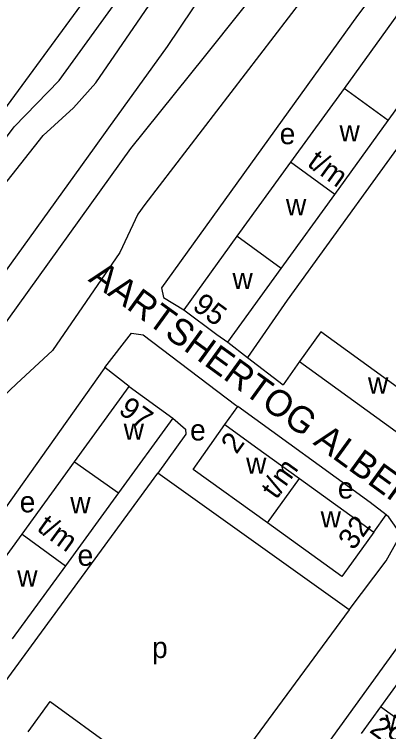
# Model space of a CAD drawing. Extents: x 159700 to 161346, y 381730 to 382922.
# Drawn here: x 160359.7 to 160430.8, y 382445.9 to 382582.1 of the extents above; entities that cross this region are included whole.
import ezdxf

# ---------------------------------------------------------------- set-up
doc = ezdxf.new("R2010")
doc.units = 0
for name, color, linetype in [('BLT_Basislijn', 7, 'Continuous'), ('BLT_Bebouwing', 7, 'Continuous'), ('BLT_Centroide', 7, 'Continuous'), ('BLT_Huisnummer_ tussenligend', 7, 'Continuous'), ('BLT_Huisnummer_reeks', 7, 'Continuous'), ('BLT_Onderverdeling_panden', 7, 'Continuous'), ('BLT_Straatnaam', 7, 'Continuous')]:
    doc.layers.add(name, color=color, linetype=linetype)

msp = doc.modelspace()

# ---------------------------------------------------------------- linework, layer by layer
at = {"layer": 'BLT_Basislijn'}
for p, q in [((160374.82, 382556.76), (160331.16, 382496.14)), ((160381.75, 382556.63), (160338.62, 382496.66)), ((160400.2, 382519.84), (160403.97, 382516.97)), ((160403.97, 382516.97), (160410.77, 382511.78)), ((160413.84, 382516.2), (160410.77, 382511.78)), ((160381.46, 382511.47), (160376.87, 382515.08)), ((160399.69, 382504.22), (160402.13, 382507.65)), ((160423.27, 382469.03), (160386.92, 382495)), ((160427.97, 382483.8), (160430.3, 382487.08))]:
    msp.add_line(p, q, dxfattribs=at)
for points in [[(160252.43, 382410.59), (160268.55, 382433.33), (160270.86, 382436.59), (160273.99, 382440.53), (160346.07, 382539.47), (160347.92, 382545.02), (160359.65, 382560.71), (160368.2, 382569.53), (160404.62, 382619.84)], [(160346.98, 382549.35), (160383.64, 382599.24), (160395.79, 382615.95), (160396.1, 382616.35)], [(160407.46, 382604.21), (160396.02, 382586.87), (160388.69, 382576), (160377.57, 382560.55), (160374.82, 382556.76)], [(160425.28, 382599.18), (160384.45, 382546.02), (160383.14, 382544.19), (160379.74, 382536.86), (160366.91, 382518.26), (160360.11, 382511.98), (160356.18, 382508.31), (160321.11, 382459.87)], [(160415.22, 382598.49), (160409.51, 382591.38), (160395.76, 382574.04), (160381.75, 382556.63)], [(160370.94, 382564.35), (160375.13, 382569.06), (160392.4, 382594.2)], [(160450.08, 382581.13), (160435.03, 382593.18), (160433.21, 382592.93), (160424.89, 382581.85), (160387.63, 382530.18), (160388, 382528.33), (160391.85, 382526)], [(160335.35, 382513.81), (160347.65, 382531.09), (160354.98, 382546.28), (160365.18, 382559.11), (160370.94, 382564.35)], [(160437.89, 382564.3), (160411.53, 382527.84), (160403.97, 382516.97)], [(160376.87, 382515.08), (160381.94, 382521.55), (160384.14, 382521.27), (160401.75, 382507.92), (160402.13, 382507.65)], [(160376.87, 382515.08), (160376.71, 382514.89), (160347.23, 382473.39), (160337.16, 382459.73), (160337.25, 382457.98), (160340.75, 382455.3)], [(160430.3, 382487.08), (160427.29, 382489.41), (160402.13, 382507.65)], [(160389.77, 382505.45), (160392.16, 382503.37), (160392.24, 382502.41), (160386.92, 382495)], [(160352.06, 382447.03), (160355.99, 382452.82), (160386.92, 382495)], [(160430.4, 382416.72), (160418.93, 382425.29), (160413.76, 382429.1), (160410.56, 382431.49), (160411.73, 382433.33), (160452.93, 382490.2), (160453.57, 382490.2), (160472.31, 382477.25), (160472.54, 382477.1)], [(160423.27, 382469.03), (160430.29, 382478.37), (160432.44, 382482.25), (160432.32, 382484.51), (160430.82, 382486.67), (160430.3, 382487.08)], [(160423.27, 382469.03), (160396.94, 382433.33), (160391.77, 382426.33), (160387.96, 382421.98), (160385.92, 382421.72), (160384.55, 382422.21), (160383.4, 382423.08)]]:
    msp.add_lwpolyline(points, dxfattribs=at)
at = {"layer": 'BLT_Bebouwing'}
for p, q in [((160422.32, 382568.04), (160412.15, 382554.01)), ((160420.55, 382547.91), (160430.72, 382561.95)), ((160412.15, 382554.01), (160401.97, 382539.97)), ((160410.38, 382533.88), (160420.55, 382547.91)), ((160401.97, 382539.97), (160391.85, 382526)), ((160400.2, 382519.84), (160410.38, 382533.88)), ((160413.84, 382516.2), (160436.18, 382500)), ((160371.11, 382497.18), (160381.46, 382511.47)), ((160381.46, 382511.47), (160389.77, 382505.45)), ((160389.77, 382505.45), (160379.47, 382491.29)), ((160395.61, 382498.46), (160399.69, 382504.22)), ((160399.69, 382504.22), (160405.49, 382499.99)), ((160405.49, 382499.99), (160413.84, 382493.98)), ((160361.13, 382483.42), (160371.11, 382497.18)), ((160413.84, 382493.98), (160427.97, 382483.8)), ((160379.47, 382491.29), (160369.38, 382477.42)), ((160351.05, 382469.51), (160361.13, 382483.42)), ((160369.38, 382477.42), (160359.28, 382463.53)), ((160432.91, 382455.74), (160429.23, 382450.66)), ((160429.23, 382450.66), (160425.56, 382445.58))]:
    msp.add_line(p, q, dxfattribs=at)
for points in [[(160430.72, 382561.95), (160440.9, 382575.98), (160432.49, 382582.07), (160422.32, 382568.04)], [(160391.85, 382526), (160398.15, 382521.33), (160400.2, 382519.84)], [(160439.64, 382500), (160442.54, 382504), (160417.93, 382521.84), (160413.84, 382516.2)], [(160407.76, 382485.55), (160393.64, 382495.72), (160395.61, 382498.46)], [(160427.97, 382483.8), (160423.7, 382477.9), (160421.88, 382475.37), (160407.76, 382485.55)], [(160362.33, 382445.92), (160366.48, 382451.64), (160391.17, 382433.71), (160390.9, 382433.33), (160387.02, 382427.99)]]:
    msp.add_lwpolyline(points, dxfattribs=at)
at = {"layer": 'BLT_Onderverdeling_panden'}
for p, q in [((160430.72, 382561.95), (160422.32, 382568.04)), ((160420.55, 382547.91), (160412.15, 382554.01)), ((160410.38, 382533.88), (160401.97, 382539.97)), ((160371.11, 382497.18), (160379.47, 382491.29)), ((160407.76, 382485.55), (160413.84, 382493.98)), ((160361.13, 382483.42), (160369.38, 382477.42)), ((160434.73, 382446.68), (160429.23, 382450.66))]:
    msp.add_line(p, q, dxfattribs=at)

# ---------------------------------------------------------------- texts
at = {"layer": 'BLT_Centroide'}
for s, p in [('e', (160410.08, 382557.44)), ('w', (160421.44, 382557.97)), ('w', (160411.27, 382543.94)), ('w', (160401.11, 382529.94)), ('w', (160426.85, 382510.09)), ('w', (160380.44, 382501.34)), ('e', (160393.06, 382501.2)), ('w', (160403.7, 382494.88)), ('e', (160421.13, 382490.19)), ('e', (160360.69, 382487.56)), ('w', (160370.3, 382487.38)), ('w', (160417.86, 382484.69)), ('e', (160371.68, 382477.42)), ('w', (160360.22, 382473.48)), ('p', (160385.83, 382459.91)), ('w', (160430.14, 382446.12))]:
    msp.add_text(s, height=4, dxfattribs=at).set_placement(p)
at = {"layer": 'BLT_Huisnummer_ tussenligend'}
msp.add_text('29', height=4, rotation=324.0924, dxfattribs=at).set_placement((160426.95, 382445.94))
at = {"layer": 'BLT_Huisnummer_reeks'}
for s, rotation, p in [('t/m', 324.0599, (160415.11, 382553.45)), ('95', 323.4722, (160393.29, 382526.27)), ('97', 324.0675, (160379.26, 382506.54)), ('2', 54.3696, (160401.87, 382498.45)), ('t/m', 54.1223, (160409.45, 382489.86)), ('t/m', 324.0007, (160363.75, 382484.23)), ('32', 54.2121, (160424.12, 382480.2))]:
    msp.add_text(s, height=4, rotation=rotation, dxfattribs=at).set_placement(p)
at = {"layer": 'BLT_Straatnaam'}
for s, rotation, p in [('AARTSHERTOG ALBERTWEG', 324.0579, (160373.56, 382531.56)), ('ISABELLASTRAAT', 324.0317, (160339.21, 382446.94))]:
    msp.add_text(s, height=5, rotation=rotation, dxfattribs=at).set_placement(p)

doc.saveas('drawing.dxf')
